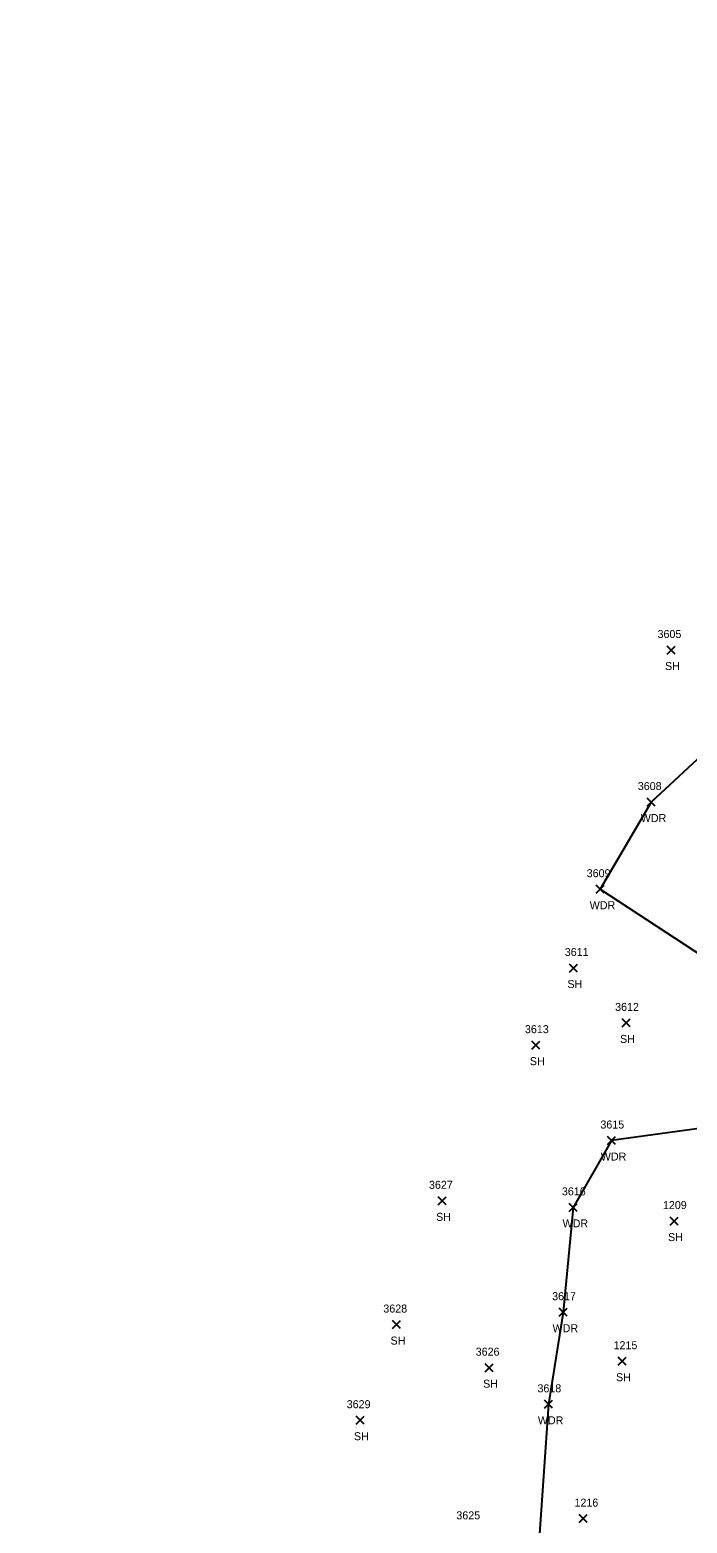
# Model space of a CAD drawing. Extents: x 1634209 to 1639641, y 608564 to 612258.
# Drawn here: x 1639192.5 to 1639356.8, y 611847.1 to 612220.2 of the extents above; entities that cross this region are included whole.
import ezdxf

# ---------------------------------------------------------------- set-up
doc = ezdxf.new("R2010")
doc.units = 0
for name, color, linetype in [('L_A', 7, 'Continuous'), ('L_I', 7, 'Continuous'), ('L_TIC', 7, 'Continuous'), ('LAWA', 7, 'Continuous')]:
    doc.layers.add(name, color=color, linetype=linetype)

msp = doc.modelspace()

# ---------------------------------------------------------------- linework, layer by layer
at = {"layer": 'L_TIC'}
for points in [[(1639351.79, 612064.26), (1639353.79, 612066.26)], [(1639353.79, 612064.26), (1639351.79, 612066.26)], [(1639346.85, 612026.27), (1639348.85, 612028.27)], [(1639348.85, 612026.27), (1639346.85, 612028.27)], [(1639334.09, 612004.49), (1639336.09, 612006.49)], [(1639336.09, 612004.49), (1639334.09, 612006.49)], [(1639327.39, 611984.8), (1639329.39, 611986.8)], [(1639329.39, 611984.8), (1639327.39, 611986.8)], [(1639340.54, 611971.08), (1639342.54, 611973.08)], [(1639342.54, 611971.08), (1639340.54, 611973.08)], [(1639318, 611965.52), (1639320, 611967.52)], [(1639320, 611965.52), (1639318, 611967.52)], [(1639336.86, 611941.69), (1639338.86, 611943.69)], [(1639338.86, 611941.69), (1639336.86, 611943.69)], [(1639294.58, 611926.62), (1639296.58, 611928.62)], [(1639296.58, 611926.62), (1639294.58, 611928.62)], [(1639327.3, 611924.99), (1639329.3, 611926.99)], [(1639329.3, 611924.99), (1639327.3, 611926.99)], [(1639352.53, 611921.56), (1639354.53, 611923.56)], [(1639354.53, 611921.56), (1639352.53, 611923.56)], [(1639324.8, 611898.79), (1639326.8, 611900.79)], [(1639326.8, 611898.79), (1639324.8, 611900.79)], [(1639283.18, 611895.7), (1639285.18, 611897.7)], [(1639285.18, 611895.7), (1639283.18, 611897.7)], [(1639339.54, 611886.54), (1639341.54, 611888.54)], [(1639341.54, 611886.54), (1639339.54, 611888.54)], [(1639306.31, 611884.92), (1639308.31, 611886.92)], [(1639308.31, 611884.92), (1639306.31, 611886.92)], [(1639321.13, 611875.77), (1639323.13, 611877.77)], [(1639323.13, 611875.77), (1639321.13, 611877.77)], [(1639274.04, 611871.8), (1639276.04, 611873.8)], [(1639276.04, 611871.8), (1639274.04, 611873.8)], [(1639329.83, 611847.21), (1639331.83, 611849.21)], [(1639331.83, 611847.21), (1639329.83, 611849.21)]]:
    msp.add_lwpolyline(points, dxfattribs=at)
at = {"layer": 'LAWA'}
for points in [[(1639462.56, 612220.23), (1639462.33, 612196), (1639459.44, 612165.18), (1639453.07, 612136.65), (1639437.54, 612092.46), (1639402.84, 612082.03), (1639374.32, 612051.81), (1639347.85, 612027.27), (1639335.09, 612005.49), (1639370.02, 611982.63)], [(1639360.4, 611945.78), (1639337.86, 611942.69), (1639328.3, 611925.99), (1639325.8, 611899.79), (1639322.13, 611876.77), (1639319.6, 611839.54), (1639313.3, 611808.51), (1639315.96, 611791.14), (1639292.51, 611779.22), (1639297.13, 611749.76), (1639287.19, 611716.77), (1639276.76, 611694.78), (1639243.82, 611692.54), (1639224.95, 611705.38), (1639202.4, 611705.49), (1639183.07, 611705.82), (1639163.18, 611694.66), (1639148.22, 611679.88), (1639133.72, 611654.57), (1639109.62, 611601.39), (1639094.77, 611617.67)]]:
    msp.add_lwpolyline(points, dxfattribs=at)

# ---------------------------------------------------------------- texts
at = {"layer": 'L_A'}
for s, p in [('SH', (1639351.28, 612060.26)), ('WDR', (1639345.21, 612022.27)), ('WDR', (1639332.45, 612000.49)), ('SH', (1639326.88, 611980.8)), ('SH', (1639340.03, 611967.08)), ('SH', (1639317.49, 611961.52)), ('WDR', (1639335.22, 611937.69)), ('SH', (1639294.07, 611922.62)), ('WDR', (1639325.66, 611920.99)), ('SH', (1639352.02, 611917.56)), ('WDR', (1639323.16, 611894.79)), ('SH', (1639282.67, 611891.7)), ('SH', (1639339.03, 611882.54)), ('SH', (1639305.8, 611880.92)), ('WDR', (1639319.49, 611871.77)), ('SH', (1639273.52, 611867.8))]:
    msp.add_text(s, height=2, dxfattribs=at).set_placement(p)
at = {"layer": 'L_I'}
for s, p in [('3605', (1639349.41, 612068.26)), ('3608', (1639344.47, 612030.27)), ('3609', (1639331.7, 612008.49)), ('3611', (1639326.22, 611988.8)), ('3612', (1639338.8, 611975.08)), ('3613', (1639316.26, 611969.52)), ('3615', (1639335.12, 611945.69)), ('3627', (1639292.28, 611930.62)), ('3616', (1639325.5, 611928.99)), ('1209', (1639350.75, 611925.56)), ('3617', (1639323.06, 611902.79)), ('3628', (1639280.87, 611899.7)), ('1215', (1639338.41, 611890.54)), ('3626', (1639303.95, 611888.92)), ('3618', (1639319.39, 611879.77)), ('3629', (1639271.72, 611875.8)), ('1216', (1639328.65, 611851.21)), ('3625', (1639299.12, 611848.03))]:
    msp.add_text(s, height=2, dxfattribs=at).set_placement(p)

doc.saveas('drawing.dxf')
